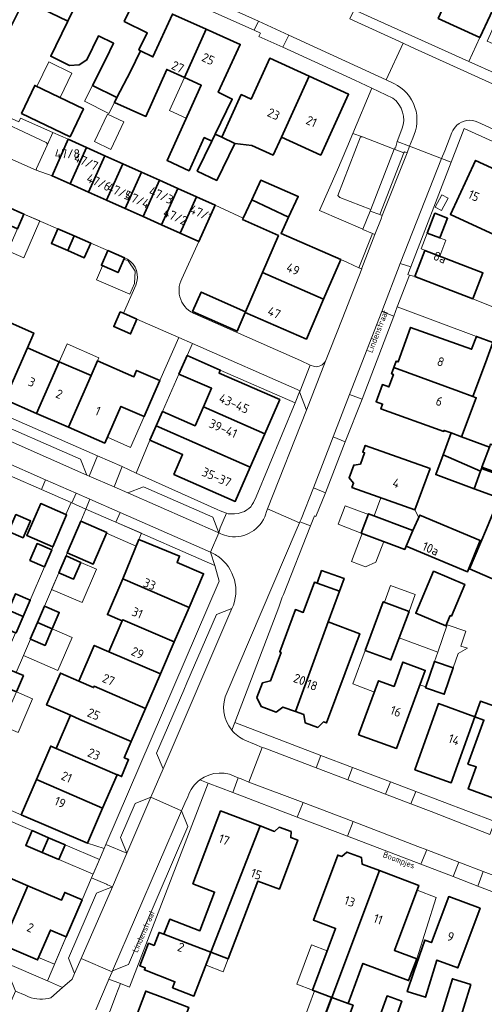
# Model space of a CAD drawing. Header units: metres. Extents: x 149984 to 156489, y 469398 to 478068.
# Tile 494 of 656: x 154095 to 154165, y 473261 to 473408. Entities that reach past the tile are written whole.
import ezdxf
from ezdxf.enums import TextEntityAlignment as Align

# ---------------------------------------------------------------- set-up
doc = ezdxf.new("R2010")
doc.units = ezdxf.units.M
doc.header["$LTSCALE"] = 0.75
for name, color, linetype, lineweight in [('B-WE-GR-BEPLANTING_CULTUUR_HEESTERS-GV', 252, 'Continuous', 18), ('B-WE-OG-BEBOUWING-GV', 6, 'Continuous', 35), ('B-WE-OG-BEBOUWING-T18', 1, 'Continuous', 18), ('B-WE-OG-BEBOUWING_LUIFEL-GV', 6, 'Continuous', 18), ('B-WE-OG-BEBOUWING_OVERBOUWING-GV', 6, 'Continuous', 18), ('B-WE-OG-TERREIN_ERF-GV', 252, 'Continuous', 18), ('B-WE-OG-TOPOGRAFIE-T18', 7, 'Continuous', 18), ('B-WE-VH-OPENVERHARDING_BETONELEMENT-GV', 252, 'Continuous', 18), ('B-WE-VH-OPENVERHARDING_BETONSTRAATSTEEN-GV', 252, 'Continuous', 18), ('B-WE-VH-OPENVERHARDING_STRAATBAKSTEEN-GV', 252, 'Continuous', 18), ('B-WE-VH-OPENVERHARDING_TEGEL-GV', 252, 'Continuous', 18)]:
    doc.layers.add(name, color=color, linetype=linetype, lineweight=lineweight)
doc.styles.add('NLCS-ISO-M500-T18', font='NLCS-ISO.ttf', dxfattribs={"height": 0.9})
doc.styles.add('NLCS-ISO-M750-T18', font='NLCS-ISO.ttf', dxfattribs={"height": 1.35})

msp = doc.modelspace()

# ---------------------------------------------------------------- linework, layer by layer
at = {"layer": 'B-WE-GR-BEPLANTING_CULTUUR_HEESTERS-GV', "flags": 128}
for points in [[(154175.085, 473416.792), (154174.502, 473417.067), (154173.762, 473417.416), (154173.391, 473416.615), (154170.827, 473417.813), (154171.187, 473418.629), (154170.455, 473418.974), (154169.616, 473417.232), (154168.597, 473415.012), (154168.641, 473414.992), (154164.05, 473405.097), (154164.048, 473405.098), (154162.398, 473401.502), (154166.607, 473399.603), (154168.726, 473400.682), (154169.047, 473400.839), (154169.828, 473402.457), (154169.406, 473402.645), (154165.142, 473404.546), (154170.162, 473415.673), (154174.491, 473413.752), (154174.89, 473413.575), (154175.638, 473415.299)], [(154147.647, 473379.158), (154147.743, 473379.403), (154143.151, 473381.177), (154142.84, 473381.51), (154146.2, 473390.23), (154146.54, 473390.27), (154145.08, 473390.747), (154144.19, 473388.6), (154142.79, 473385.34), (154140.092, 473379.245), (154146.586, 473376.458)]]:
    msp.add_lwpolyline(points, close=True, dxfattribs=at)
for points in [[(154151.059, 473396.047), (154147.89, 473397.523), (154145.08, 473390.747), (154146.54, 473390.27)], [(154146.54, 473390.27), (154151.26, 473388.418), (154151.325, 473388.586), (154151.427, 473388.551), (154151.696, 473389.544), (154152.408, 473391.386)], [(154120.448, 473291.706), (154120.014, 473290.733), (154119.506, 473289.594), (154120.415, 473287.228), (154111.565, 473266.646), (154109.213, 473265.704), (154109.154, 473265.568), (154108.644, 473264.443), (154110.369, 473263.791), (154111.714, 473263.282), (154123.487, 473293.727), (154122.223, 473294.209)]]:
    msp.add_lwpolyline(points, dxfattribs=at)
at = {"layer": 'B-WE-GR-BEPLANTING_CULTUUR_HEESTERS-GV'}
for points in [[(154152.408, 473391.386, 0.3336737), (154151.059, 473396.047)], [(154122.223, 473294.209, 0.1552516), (154120.448, 473291.706)]]:
    msp.add_lwpolyline(points, format="xyb", dxfattribs=at)
at = {"layer": 'B-WE-OG-BEBOUWING-GV', "flags": 128}
for points in [[(154163.649, 473420.682), (154157.833, 473407.933), (154164.048, 473405.098), (154164.05, 473405.097), (154168.641, 473414.992), (154168.597, 473415.012), (154164.329, 473416.957), (154165.619, 473419.786)], [(154102.536, 473407.524), (154105.879, 473414.371), (154099.158, 473417.652), (154098.028, 473415.376), (154094.585, 473417.057), (154089.589, 473406.99), (154093.283, 473405.186), (154095.986, 473410.722)], [(154109.855, 473396.103), (154111.861, 473400.024), (154113.379, 473403.1), (154113.134, 473403.221), (154114.391, 473405.779), (154110.948, 473407.479), (154112.699, 473411.041), (154105.879, 473414.371), (154102.536, 473407.524), (154100.747, 473403.86), (154099.972, 473402.273), (154102.757, 473400.914), (154104.193, 473400.982), (154105.358, 473401.771), (154107.094, 473405.326), (154109.363, 473404.233), (154108.184, 473401.859), (154106.217, 473397.918)], [(154111.861, 473400.024), (154109.855, 473396.103), (154109.489, 473395.386), (154114.18, 473393.308), (154117.281, 473400.312), (154119.924, 473399.108), (154123.151, 473406.338), (154118.134, 473408.577), (154115.223, 473402.19), (154113.379, 473403.1)], [(154123.151, 473406.338), (154119.924, 473399.108), (154122.45, 473397.957), (154117.33, 473386.72), (154120.625, 473385.174), (154122.895, 473390.145), (154124.016, 473389.604), (154124.531, 473390.668), (154127.076, 473395.893), (154124.987, 473396.911), (154128.252, 473404.061)], [(154134.403, 473390.209), (154138.562, 473399.302), (154132.675, 473401.996), (154129.88, 473395.889), (154128.412, 473396.56), (154125.526, 473390.186), (154127.438, 473389.26), (154129.979, 473388.973), (154133.17, 473387.513)], [(154138.562, 473399.302), (154134.403, 473390.209), (154140.289, 473387.516), (154144.45, 473396.607)], [(154095.594, 473393.736), (154102.86, 473390.264), (154104.86, 473394.45), (154097.594, 473397.921)], [(154121.853, 473385.139), (154124.761, 473383.731), (154127.438, 473389.26), (154125.526, 473390.186), (154124.531, 473390.668), (154124.016, 473389.604)], [(154102.849, 473383.221), (154105.288, 473388.669), (154102.59, 473389.877), (154100.17, 473384.42)], [(154105.288, 473388.669), (154102.849, 473383.221), (154105.605, 473381.987), (154108.044, 473387.435)], [(154108.315, 473380.774), (154110.754, 473386.222), (154108.044, 473387.435), (154105.605, 473381.987)], [(154166.888, 473375.299), (154170.634, 473383.361), (154163.41, 473386.728), (154159.647, 473378.663)], [(154111.083, 473379.535), (154113.522, 473384.983), (154110.754, 473386.222), (154108.315, 473380.774)], [(154113.758, 473378.337), (154116.197, 473383.786), (154113.522, 473384.983), (154111.083, 473379.535)], [(154116.197, 473383.786), (154113.758, 473378.337), (154116.527, 473377.097), (154118.966, 473382.546)], [(154135.49, 473378.265), (154136.931, 473381.358), (154131.323, 473383.758), (154129.974, 473380.834)], [(154119.31, 473375.852), (154121.749, 473381.301), (154118.966, 473382.546), (154116.527, 473377.097)], [(154121.749, 473381.301), (154119.31, 473375.852), (154122.101, 473374.602), (154124.54, 473380.051)], [(154143.289, 473371.953), (154134.355, 473375.827), (154135.49, 473378.265), (154129.974, 473380.834), (154128.711, 473378.098), (154128.624, 473377.91), (154133.962, 473375.493), (154131.566, 473369.969), (154140.711, 473366.004)], [(154093.505, 473379.796), (154092.56, 473377.592), (154095.017, 473376.523), (154095.974, 473378.718)], [(154157.323, 473378.828), (154156.182, 473375.875), (154158.083, 473375.14), (154159.224, 473378.093)], [(154103.468, 473375.464), (154101.034, 473376.531), (154100.07, 473374.333), (154102.517, 473373.26)], [(154103.468, 473375.464), (154102.517, 473373.26), (154104.972, 473372.183), (154105.935, 473374.382)], [(154110.973, 473372.158), (154110.985, 473372.186), (154108.479, 473373.271), (154107.526, 473371.075), (154110.035, 473369.986)], [(154163.006, 473366.058), (154164.502, 473369.93), (154155.843, 473373.277), (154154.346, 473369.404)], [(154138.132, 473360.054), (154140.711, 473366.004), (154131.566, 473369.969), (154129.029, 473364.117), (154122.431, 473367.059), (154121.144, 473364.174), (154127.799, 473361.207), (154129.011, 473364.006)], [(154091.627, 473362.169), (154091.146, 473361.068), (154087.775, 473353.356), (154093.106, 473351.026), (154096.478, 473358.74), (154097.437, 473360.941), (154092.107, 473363.267)], [(154112.846, 473363.017), (154110.84, 473363.89), (154110.343, 473364.106), (154109.389, 473361.916), (154111.892, 473360.826)], [(154151.199, 473355.803), (154160.846, 473352.272), (154162.974, 473351.474), (154164.859, 473356.504), (154165.993, 473359.529), (154163.521, 473360.452), (154162.804, 473358.532), (154153.694, 473361.796), (154151.82, 473356.624), (154151.539, 473356.727)], [(154101.235, 473356.666), (154096.478, 473358.74), (154093.106, 473351.026), (154097.862, 473348.948)], [(154120.325, 473357.571), (154119.111, 473354.795), (154123.983, 473352.708), (154122.758, 473349.907), (154131.939, 473345.893), (154134.173, 473351.002), (154125.094, 473354.973), (154125.282, 473355.403)], [(154105.992, 473354.591), (154101.235, 473356.666), (154097.862, 473348.948), (154102.617, 473346.869)], [(154113.917, 473348.479), (154115.362, 473351.794), (154116.261, 473353.847), (154112.797, 473355.363), (154112.384, 473354.421), (154106.96, 473356.798), (154105.992, 473354.591), (154102.617, 473346.869), (154108.038, 473344.5), (154110.445, 473349.999)], [(154150.858, 473354.878), (154151.139, 473354.775), (154150.459, 473352.906), (154149.501, 473353.258), (154148.556, 473350.685), (154149.52, 473350.329), (154149.264, 473349.625), (154158.648, 473346.266), (154158.702, 473346.414), (154159.743, 473346.031), (154161.317, 473345.449), (154163.5, 473351.277), (154162.974, 473351.474), (154160.846, 473352.272), (154151.199, 473355.803)], [(154116.657, 473349.232), (154115.71, 473347.067), (154129.764, 473340.92), (154131.939, 473345.893), (154122.758, 473349.907), (154121.531, 473347.101)], [(154129.764, 473340.92), (154115.71, 473347.067), (154114.773, 473344.926), (154119.648, 473342.794), (154118.35, 473339.826), (154127.53, 473335.811)], [(154158.545, 473342.773), (154164.144, 473340.337), (154164.167, 473340.401), (154164.282, 473340.716), (154164.354, 473340.913), (154165.454, 473343.918), (154161.317, 473345.449), (154159.743, 473346.031)], [(154156.614, 473340.707), (154146.917, 473344.168), (154146.546, 473343.167), (154146.827, 473343.064), (154146.213, 473341.375), (154145.209, 473341.231), (154144.505, 473339.309), (154145.183, 473338.545), (154144.944, 473337.888), (154154.355, 473334.538)], [(154165.454, 473343.918), (154164.354, 473340.913), (154168.182, 473339.513), (154169.433, 473342.932), (154165.606, 473344.332), (154165.579, 473344.261), (154165.51, 473344.07)], [(154164.144, 473340.337), (154158.545, 473342.773), (154157.454, 473339.807), (154163.172, 473337.681)], [(154164.167, 473340.401), (154164.144, 473340.337), (154163.172, 473337.681), (154166.626, 473336.418), (154167.736, 473339.453), (154164.282, 473340.716)], [(154100.275, 473329.028), (154102.346, 473333.785), (154102.23, 473333.835), (154098.47, 473335.475), (154096.396, 473330.717)], [(154175.523, 473333.208), (154170.018, 473335.552), (154169.326, 473333.928), (154166.416, 473335.113), (154165.023, 473331.693), (154162.472, 473325.717), (154165.585, 473324.39), (154170.803, 473322.177), (154171.579, 473324.007)], [(154095.86, 473330.371), (154096.963, 473332.88), (154094.772, 473333.841), (154093.671, 473331.332)], [(154153.04, 473329.103), (154154.051, 473331.47), (154147.431, 473333.964), (154146.341, 473331.073), (154152.83, 473328.628)], [(154153.04, 473329.103), (154162.181, 473325.274), (154164.079, 473329.967), (154155.094, 473333.763), (154154.051, 473331.47)], [(154102.424, 473328.119), (154106.313, 473326.449), (154108.341, 473331.156), (154104.447, 473332.828)], [(154099.056, 473326.051), (154100.126, 473328.552), (154097.928, 473329.492), (154096.859, 473326.991)], [(154110.73, 473324.233), (154112.925, 473323.289), (154120.623, 473319.974), (154122.786, 473324.998), (154118.828, 473326.703), (154119.204, 473327.625), (154113.131, 473330.107)], [(154101.174, 473325.148), (154103.377, 473324.195), (154104.461, 473326.7), (154102.257, 473327.652)], [(154140.413, 473325.506), (154139.724, 473323.595), (154143.09, 473322.382), (154143.779, 473324.293)], [(154157.099, 473325.381), (154154.465, 473319.101), (154158.974, 473317.21), (154159.623, 473318.755), (154159.799, 473318.682), (154161.784, 473323.416)], [(154120.623, 473319.974), (154112.925, 473323.289), (154110.73, 473324.233), (154108.435, 473318.893), (154110.641, 473317.944), (154110.721, 473318.129), (154118.404, 473314.821)], [(154136.492, 473304.421), (154139.24, 473311.928), (154141.407, 473317.794), (154143.09, 473322.382), (154139.724, 473323.595), (154139.328, 473323.738), (154137.669, 473319.218), (154136.496, 473319.649), (154134.154, 473313.318), (154134.351, 473313.245), (154132.787, 473309.016), (154131.604, 473308.724), (154130.758, 473306.499), (154131.367, 473305.169), (154133.612, 473304.347), (154134.643, 473305.098)], [(154093.657, 473319.564), (154095.863, 473318.617), (154096.922, 473321.064), (154094.717, 473322.016)], [(154097.974, 473317.711), (154100.179, 473316.765), (154101.236, 473319.216), (154099.032, 473320.168)], [(154146.921, 473313.559), (154150.767, 473312.127), (154153.471, 473319.385), (154149.624, 473320.818)], [(154094.728, 473316.18), (154094.796, 473316.151), (154095.863, 473318.617), (154093.657, 473319.564), (154092.593, 473317.103)], [(154100.179, 473316.765), (154097.974, 473317.711), (154096.915, 473315.25), (154096.955, 473315.233), (154099.117, 473314.3)], [(154108.668, 473313.359), (154116.35, 473310.051), (154118.404, 473314.821), (154110.721, 473318.129), (154110.641, 473317.944)], [(154139.24, 473311.928), (154136.492, 473304.421), (154137.76, 473303.957), (154137.953, 473302.736), (154139.831, 473302.049), (154140.7, 473302.881), (154141.141, 473302.719), (154145.32, 473313.957), (154146.098, 473316.05), (154141.407, 473317.794)], [(154116.35, 473310.051), (154108.668, 473313.359), (154106.464, 473314.307), (154104.157, 473308.962), (154106.36, 473308.009), (154106.447, 473308.209), (154114.131, 473304.899)], [(154151.573, 473298.898), (154155.876, 473310.57), (154152.544, 473311.797), (154151.236, 473308.166), (154148.927, 473309.014), (154145.93, 473300.964)], [(154155.933, 473307.967), (154158.726, 473307.015), (154160.071, 473310.96), (154157.278, 473311.912)], [(154092.584, 473308.324), (154094.846, 473307.356), (154095.888, 473309.796), (154094.792, 473310.264), (154093.625, 473310.763)], [(154111.996, 473299.94), (154114.131, 473304.899), (154106.447, 473308.209), (154106.36, 473308.009), (154104.157, 473308.962), (154101.409, 473310.154), (154099.347, 473305.404), (154102.105, 473304.207), (154102.914, 473303.856), (154104.308, 473303.251)], [(154163.284, 473303.65), (154157.856, 473305.608), (154154.343, 473295.735), (154159.761, 473293.78)], [(154163.284, 473303.65), (154164.652, 473303.157), (154162.265, 473296.583), (154163.495, 473296.162), (154162.306, 473292.859), (154166.482, 473291.351), (154169.274, 473299.04), (154166.695, 473299.965), (154168.317, 473304.462), (154164.11, 473305.964)], [(154102.175, 473298.303), (154109.865, 473294.991), (154109.867, 473294.996), (154110.535, 473294.714), (154111.6, 473297.245), (154110.955, 473297.523), (154111.996, 473299.94), (154104.308, 473303.251), (154102.914, 473303.856), (154100.77, 473298.915)], [(154100.028, 473293.325), (154107.721, 473290.012), (154109.865, 473294.991), (154102.175, 473298.303), (154100.77, 473298.915), (154099.972, 473299.262), (154097.823, 473294.273)], [(154107.721, 473290.012), (154100.028, 473293.325), (154097.823, 473294.273), (154095.556, 473289.011), (154105.454, 473284.748)], [(154123.894, 473268.47), (154131.24, 473287.332), (154125.333, 473289.587), (154121.198, 473278.696), (154124.433, 473277.469), (154122.235, 473271.676), (154117.733, 473273.397), (154116.877, 473271.161), (154121.375, 473269.409)], [(154098.698, 473283.381), (154099.647, 473285.583), (154097.184, 473286.642), (154096.237, 473284.437)], [(154131.24, 473287.332), (154123.894, 473268.47), (154126.453, 473267.506), (154130.897, 473279.113), (154134.1, 473277.914), (154136.842, 473285.226), (154135.81, 473285.608), (154135.853, 473286.482), (154134.095, 473287.131), (154133.386, 473286.512)], [(154099.647, 473285.583), (154098.698, 473283.381), (154101.155, 473282.326), (154102.101, 473284.528)], [(154141.953, 473261.739), (154149.041, 473280.664), (154146.489, 473281.62), (154146.381, 473282.622), (154144.192, 473283.442), (154143.408, 473282.775), (154142.834, 473282.99), (154139.196, 473273.277), (154142.495, 473272.041), (154139.044, 473262.829)], [(154096.555, 473278.404), (154091.574, 473280.544), (154087.783, 473271.73), (154092.762, 473269.588)], [(154149.041, 473280.664), (154141.953, 473261.739), (154144.352, 473260.841), (154146.583, 473266.796), (154153.397, 473264.244), (154154.617, 473267.501), (154151.286, 473268.749), (154154.923, 473278.46)], [(154104.665, 473276.279), (154102.065, 473277.397), (154101.571, 473276.25), (154096.555, 473278.404), (154092.762, 473269.588), (154097.997, 473267.336), (154099.914, 473271.791), (154102.293, 473270.767)], [(154154.194, 473265.526), (154153.193, 473262.605), (154155.92, 473261.761), (154157.635, 473267.298), (154160.73, 473266.138), (154164.066, 473275.032), (154159.385, 473276.79), (154156.808, 473269.916), (154155.823, 473270.28)], [(154123.894, 473268.47), (154121.375, 473269.409), (154116.877, 473271.161), (154116.864, 473271.166), (154116.146, 473271.446), (154115.387, 473269.499), (154114.567, 473269.818), (154113.261, 473266.463), (154114.081, 473266.144), (154113.961, 473265.837), (154118.508, 473264.066), (154118.156, 473263.162), (154121.343, 473261.921)], [(154162.685, 473263.659), (154159.948, 473264.507), (154157.85, 473257.735), (154160.587, 473256.887)], [(154112.354, 473257.948), (154114.92, 473256.977), (154118.778, 473255.517), (154118.975, 473256.039), (154120.568, 473260.246), (154116.695, 473261.712), (154114.144, 473262.677)], [(154144.352, 473260.841), (154141.953, 473261.739), (154138.451, 473252.384), (154141.613, 473251.2), (154145.115, 473260.555)], [(154147.338, 473254.02), (154149.535, 473253.23), (154152.388, 473261.159), (154150.191, 473261.949)]]:
    msp.add_lwpolyline(points, close=True, dxfattribs=at)
at = {"layer": 'B-WE-OG-BEBOUWING_LUIFEL-GV', "flags": 128}
for points in [[(154097.918, 473397.766), (154101.382, 473396.111), (154103.131, 473399.771), (154099.667, 473401.426)], [(154120.211, 473393.043), (154122.45, 473397.957), (154119.924, 473399.108), (154117.685, 473394.194)], [(154106.217, 473397.918), (154105.022, 473395.578), (154108.643, 473393.729), (154109.489, 473395.386), (154109.855, 473396.103)], [(154095.974, 473378.718), (154093.572, 473373.208), (154095.945, 473372.173), (154098.347, 473377.683)], [(154158.061, 473372.419), (154158.979, 473374.794), (154156.182, 473375.875), (154155.264, 473373.501)], [(154107.701, 473370.999), (154106.788, 473368.883), (154111.779, 473366.728), (154112.468, 473368.324), (154112.587, 473370.206), (154111.552, 473371.712), (154110.902, 473371.993), (154110.035, 473369.986)], [(154101.235, 473356.666), (154105.992, 473354.591), (154106.96, 473356.798), (154107.154, 473357.241), (154102.402, 473359.326)], [(154108.426, 473345.388), (154111.898, 473343.868), (154113.917, 473348.479), (154110.445, 473349.999)], [(154148.283, 473333.643), (154149.348, 473333.242), (154154.051, 473331.47), (154154.921, 473333.383), (154154.355, 473334.538), (154149.248, 473336.356)], [(154146.341, 473331.073), (154147.388, 473333.852), (154143.907, 473335.164), (154142.86, 473332.384)], [(154112.733, 473329.134), (154113.131, 473330.107), (154113.51, 473331.035), (154109.701, 473332.704), (154105.218, 473334.667), (154104.447, 473332.828), (154108.341, 473331.156), (154108.294, 473331.046)], [(154146.461, 473331.028), (154144.871, 473326.807), (154146.973, 473326.015), (154148.519, 473326.715), (154149.686, 473329.813)], [(154104.461, 473326.7), (154103.377, 473324.195), (154101.174, 473325.148), (154100.103, 473322.658), (154104.638, 473320.707), (154106.785, 473325.7)], [(154149.777, 473320.761), (154153.471, 473319.385), (154154.4, 473321.879), (154150.706, 473323.255)], [(154157.749, 473313.293), (154157.278, 473311.912), (154160.071, 473310.96), (154160.804, 473313.108), (154162.18, 473313.861), (154161.177, 473314.203), (154161.94, 473316.441), (154159.147, 473317.394)], [(154096.955, 473315.233), (154095.882, 473312.768), (154101.013, 473310.534), (154103.147, 473315.486), (154100.179, 473316.765), (154099.117, 473314.3)], [(154157.278, 473311.912), (154157.749, 473313.293), (154151.992, 473315.415), (154150.767, 473312.127), (154146.921, 473313.559), (154145.052, 473308.542), (154148.301, 473307.332), (154148.927, 473309.014), (154151.236, 473308.166), (154152.544, 473311.797), (154155.876, 473310.57), (154155.086, 473308.427), (154155.978, 473308.098)], [(154094.846, 473307.356), (154093.787, 473304.875), (154091.525, 473305.841), (154090.43, 473303.278), (154091.552, 473302.799), (154095.114, 473301.277), (154097.269, 473306.32)], [(154107.234, 473282.309), (154102.101, 473284.528), (154101.155, 473282.326), (154106.3, 473280.116)], [(154157.519, 473276.673), (154154.655, 473277.745), (154151.286, 473268.749), (154154.617, 473267.501)], [(154102.293, 473270.767), (154099.914, 473271.791), (154098.153, 473267.698), (154100.536, 473266.672)], [(154139.044, 473262.829), (154141.243, 473268.698), (154138.924, 473269.567), (154136.725, 473263.697)], [(154126.464, 473267.502), (154123.894, 473268.47), (154123.153, 473266.567), (154125.712, 473265.57)], [(154139.367, 473262.708), (154137.657, 473258.143), (154140.132, 473257.216), (154141.841, 473261.781)]]:
    msp.add_lwpolyline(points, close=True, dxfattribs=at)
at = {"layer": 'B-WE-OG-BEBOUWING_OVERBOUWING-GV', "flags": 128}
for points in [[(154106.508, 473389.535), (154108.965, 473388.376), (154110.903, 473392.485), (154108.445, 473393.644)], [(154157.368, 473379.732), (154158.312, 473379.226), (154159.314, 473381.095), (154158.37, 473381.601)]]:
    msp.add_lwpolyline(points, close=True, dxfattribs=at)
at = {"layer": 'B-WE-OG-TERREIN_ERF-GV', "flags": 128}
for points in [[(154118.966, 473382.546), (154121.749, 473381.301), (154124.54, 473380.051), (154128.711, 473378.098), (154129.974, 473380.834), (154131.323, 473383.758), (154136.931, 473381.358), (154135.49, 473378.265), (154134.355, 473375.827), (154143.289, 473371.953), (154144.282, 473371.491), (154145.985, 473370.702), (154147.991, 473375.799), (154146.562, 473376.396), (154146.586, 473376.458), (154140.092, 473379.245), (154142.79, 473385.34), (154144.19, 473388.6), (154145.08, 473390.747), (154147.89, 473397.523), (154145.355, 473398.703), (154134.638, 473403.64), (154131.018, 473405.24), (154131.282, 473405.715), (154130.352, 473406.202), (154118.88, 473411.317)], [(154112.699, 473411.041), (154110.948, 473407.479), (154114.391, 473405.779), (154113.134, 473403.221), (154113.379, 473403.1), (154115.223, 473402.19), (154118.134, 473408.577), (154123.151, 473406.338), (154128.252, 473404.061), (154124.987, 473396.911), (154127.076, 473395.893), (154124.531, 473390.668), (154125.526, 473390.186), (154128.412, 473396.56), (154129.88, 473395.889), (154132.675, 473401.996), (154138.562, 473399.302), (154144.45, 473396.607), (154140.289, 473387.516), (154134.403, 473390.209), (154133.17, 473387.513), (154129.979, 473388.973), (154127.438, 473389.26), (154124.761, 473383.731), (154121.853, 473385.139), (154124.016, 473389.604), (154122.895, 473390.145), (154120.625, 473385.174), (154117.33, 473386.72), (154122.45, 473397.957), (154119.924, 473399.108), (154117.281, 473400.312), (154114.18, 473393.308), (154109.489, 473395.386), (154109.855, 473396.103), (154106.217, 473397.918), (154108.184, 473401.859), (154109.363, 473404.233), (154107.094, 473405.326), (154105.358, 473401.771), (154104.193, 473400.982), (154102.757, 473400.914), (154099.972, 473402.273), (154100.747, 473403.86), (154102.536, 473407.524), (154095.986, 473410.722)], [(154145.259, 473409.235), (154162.398, 473401.502), (154164.048, 473405.098), (154157.833, 473407.933)], [(154023.962, 473378.878), (154027.434, 473377.362), (154062.316, 473362.145), (154065.456, 473360.776), (154073.094, 473378.278), (154073.699, 473379.664), (154073.998, 473380.35), (154057.102, 473387.735), (154065.871, 473406.423), (154080.977, 473399.438), (154087.513, 473396.547), (154087.264, 473395.983), (154088.684, 473395.355), (154095.212, 473392.467), (154095.461, 473393.031), (154100.285, 473390.897), (154102.59, 473389.877), (154105.288, 473388.669), (154108.044, 473387.435), (154110.754, 473386.222), (154113.522, 473384.983), (154116.197, 473383.786), (154118.966, 473382.546)], [(154178.841, 473383.722), (154161.714, 473391.517), (154159.774, 473386.482), (154153.739, 473370.819), (154153.3, 473369.68), (154153.537, 473369.591), (154154.346, 473369.404), (154155.843, 473373.277), (154164.502, 473369.93), (154163.006, 473366.058), (154173.048, 473362.019)], [(154141, 473356.76), (154141.684, 473358.481), (154143.48, 473363), (154146.395, 473370.542), (154145.985, 473370.702), (154144.282, 473371.491), (154143.289, 473371.953), (154140.711, 473366.004), (154138.132, 473360.054), (154129.011, 473364.006), (154127.799, 473361.207), (154121.144, 473364.174), (154122.431, 473367.059), (154129.029, 473364.117), (154131.566, 473369.969), (154133.962, 473375.493), (154128.624, 473377.91), (154128.711, 473378.098), (154124.54, 473380.051), (154122.101, 473374.602), (154119.545, 473369.062)], [(154111.433, 473371.992), (154110.973, 473372.158), (154110.035, 473369.986), (154107.526, 473371.075), (154108.479, 473373.271), (154105.935, 473374.382), (154104.972, 473372.183), (154102.517, 473373.26), (154100.07, 473374.333), (154101.034, 473376.531), (154095.974, 473378.718), (154095.017, 473376.523)], [(154101.235, 473356.666), (154105.992, 473354.591), (154106.96, 473356.798), (154112.384, 473354.421), (154112.797, 473355.363), (154116.261, 473353.847), (154119.09, 473360.273), (154112.846, 473363.017), (154111.892, 473360.826), (154109.389, 473361.916), (154110.343, 473364.106), (154110.84, 473363.89), (154112.658, 473368.12)], [(154166.626, 473336.418), (154163.172, 473337.681), (154157.454, 473339.807), (154158.545, 473342.773), (154159.743, 473346.031), (154158.702, 473346.414), (154158.648, 473346.266), (154149.264, 473349.625), (154149.52, 473350.329), (154148.556, 473350.685), (154149.501, 473353.258), (154150.459, 473352.906), (154151.139, 473354.775), (154150.858, 473354.878), (154151.199, 473355.803), (154151.539, 473356.727), (154151.82, 473356.624), (154153.694, 473361.796), (154162.804, 473358.532), (154163.521, 473360.452), (154151.7, 473364.87), (154151.172, 473363.48), (154146.451, 473351.067), (154143.943, 473344.711), (154141.015, 473337.075), (154139.532, 473333.563), (154139.343, 473333.628), (154138.758, 473332.149), (154134.707, 473321.897), (154134.538, 473321.502), (154134.014, 473319.991), (154127.445, 473302.775), (154140.318, 473297.867), (154145.03, 473296.07), (154150.675, 473293.922), (154154.46, 473292.487), (154166.266, 473287.984)], [(154092.107, 473363.267), (154097.437, 473360.941), (154096.478, 473358.74), (154101.235, 473356.666)], [(154121.593, 473363.765), (154133.541, 473358.464), (154137.237, 473356.857), (154138.706, 473356.137), (154139.339, 473355.933)], [(154164.859, 473356.504), (154162.974, 473351.474), (154163.5, 473351.277), (154161.317, 473345.449), (154165.454, 473343.918)], [(154094.717, 473322.016), (154096.922, 473321.064), (154099.056, 473326.051), (154096.859, 473326.991), (154097.928, 473329.492), (154100.126, 473328.552), (154100.275, 473329.028), (154096.396, 473330.717), (154098.47, 473335.475), (154102.23, 473333.835), (154103.001, 473335.637), (154098.567, 473337.579), (154085.552, 473343.28)], [(154168.182, 473339.513), (154164.354, 473340.913), (154164.282, 473340.716), (154167.736, 473339.453)], [(154087.159, 473292.616), (154095.556, 473289.011), (154097.823, 473294.273), (154099.972, 473299.262), (154100.77, 473298.915), (154102.914, 473303.856), (154102.105, 473304.207), (154099.347, 473305.404), (154101.409, 473310.154), (154104.157, 473308.962), (154106.464, 473314.307), (154108.668, 473313.359), (154110.641, 473317.944), (154108.435, 473318.893), (154110.73, 473324.233), (154113.131, 473330.107), (154119.204, 473327.625), (154118.828, 473326.703), (154122.786, 473324.998), (154120.623, 473319.974), (154118.404, 473314.821), (154116.35, 473310.051), (154114.131, 473304.899), (154111.996, 473299.94), (154110.955, 473297.523), (154111.6, 473297.245), (154110.535, 473294.714), (154109.867, 473294.996), (154109.865, 473294.991), (154107.721, 473290.012), (154105.454, 473284.748), (154107.954, 473283.981), (154108.215, 473284.587), (154125.13, 473323.876), (154124.485, 473326.228), (154109.701, 473332.704), (154105.218, 473334.667), (154104.447, 473332.828), (154108.341, 473331.156), (154106.313, 473326.449), (154102.424, 473328.119), (154102.257, 473327.652), (154104.461, 473326.7), (154103.377, 473324.195), (154101.174, 473325.148), (154099.032, 473320.168), (154101.236, 473319.216), (154100.179, 473316.765), (154099.117, 473314.3), (154096.955, 473315.233), (154095.882, 473312.768), (154094.792, 473310.264), (154095.888, 473309.796), (154094.846, 473307.356)], [(154171.285, 473275.47), (154163.716, 473278.348), (154160.071, 473279.797), (154155.233, 473281.63), (154144.274, 473285.788), (154136.786, 473288.638), (154127.16, 473292.326), (154123.487, 473293.727), (154111.714, 473263.282), (154110.369, 473263.791), (154109.696, 473261.991), (154108.88, 473259.861)], [(154091.574, 473280.544), (154096.555, 473278.404), (154101.571, 473276.25), (154102.065, 473277.397), (154104.665, 473276.279), (154106.068, 473279.571), (154107.234, 473282.309), (154102.101, 473284.528), (154101.155, 473282.326), (154098.698, 473283.381), (154096.237, 473284.437), (154097.184, 473286.642), (154092.167, 473288.8)], [(154056.606, 473282.614), (154099.468, 473264.183), (154102.293, 473270.767), (154099.914, 473271.791), (154097.997, 473267.336), (154092.762, 473269.588)]]:
    msp.add_lwpolyline(points, dxfattribs=at)
for points in [[(154095.594, 473393.736), (154097.594, 473397.921), (154104.86, 473394.45), (154102.86, 473390.264)], [(154170.634, 473383.361), (154177.857, 473379.994), (154173.864, 473371.408), (154171.388, 473372.56), (154171.636, 473373.093), (154166.888, 473375.299), (154159.647, 473378.663), (154163.41, 473386.728)], [(154157.323, 473378.828), (154159.224, 473378.093), (154158.083, 473375.14), (154156.182, 473375.875)], [(154129.764, 473340.92), (154127.53, 473335.811), (154118.35, 473339.826), (154119.648, 473342.794), (154114.773, 473344.926), (154112.744, 473340.041), (154124.8, 473334.6), (154125.26, 473334.37), (154126.22, 473334.022), (154126.44, 473333.96), (154126.91, 473333.93), (154127.4, 473333.94), (154127.93, 473334.01), (154128.38, 473334.13), (154128.88, 473334.29), (154129.27, 473334.53), (154129.57, 473334.75), (154129.83, 473335.01), (154130.05, 473335.32), (154130.25, 473335.65), (154130.63, 473336.51), (154136.453, 473350.519), (154125.282, 473355.403), (154125.094, 473354.973), (154134.173, 473351.002), (154131.939, 473345.893)], [(154116.657, 473349.232), (154121.531, 473347.101), (154122.758, 473349.907), (154123.983, 473352.708), (154119.111, 473354.795)], [(154146.917, 473344.168), (154156.614, 473340.707), (154154.355, 473334.538), (154144.944, 473337.888), (154145.183, 473338.545), (154144.505, 473339.309), (154145.209, 473341.231), (154146.213, 473341.375), (154146.827, 473343.064), (154146.546, 473343.167)], [(154171.579, 473324.007), (154170.803, 473322.177), (154165.585, 473324.39), (154162.472, 473325.717), (154165.023, 473331.693), (154166.416, 473335.113), (154169.326, 473333.928), (154170.018, 473335.552), (154175.523, 473333.208), (154181.043, 473330.858), (154179.87, 473328.112), (154182.616, 473326.939), (154181.961, 473324.565), (154180.052, 473318.246), (154176.016, 473319.956), (154176.795, 473321.794)], [(154095.86, 473330.371), (154093.671, 473331.332), (154094.772, 473333.841), (154096.963, 473332.88)], [(154154.051, 473331.47), (154155.094, 473333.763), (154164.079, 473329.967), (154162.181, 473325.274), (154153.04, 473329.103), (154152.83, 473328.628), (154146.341, 473331.073), (154147.431, 473333.964)], [(154141.407, 473317.794), (154146.098, 473316.05), (154145.32, 473313.957), (154141.141, 473302.719), (154140.7, 473302.881), (154139.831, 473302.049), (154137.953, 473302.736), (154137.76, 473303.957), (154136.492, 473304.421), (154134.643, 473305.098), (154133.612, 473304.347), (154131.367, 473305.169), (154130.758, 473306.499), (154131.604, 473308.724), (154132.787, 473309.016), (154134.351, 473313.245), (154134.154, 473313.318), (154136.496, 473319.649), (154137.669, 473319.218), (154139.328, 473323.738), (154139.724, 473323.595), (154140.413, 473325.506), (154143.779, 473324.293), (154143.09, 473322.382)], [(154157.099, 473325.381), (154161.784, 473323.416), (154159.799, 473318.682), (154159.623, 473318.755), (154158.974, 473317.21), (154154.465, 473319.101)], [(154146.921, 473313.559), (154149.624, 473320.818), (154153.471, 473319.385), (154150.767, 473312.127)], [(154151.573, 473298.898), (154145.93, 473300.964), (154148.927, 473309.014), (154151.236, 473308.166), (154152.544, 473311.797), (154155.876, 473310.57)], [(154157.278, 473311.912), (154160.071, 473310.96), (154158.726, 473307.015), (154155.933, 473307.967)], [(154163.284, 473303.65), (154159.761, 473293.78), (154154.343, 473295.735), (154157.856, 473305.608)], [(154164.652, 473303.157), (154163.284, 473303.65), (154164.11, 473305.964), (154168.317, 473304.462), (154166.695, 473299.965), (154169.274, 473299.04), (154166.482, 473291.351), (154162.306, 473292.859), (154163.495, 473296.162), (154162.265, 473296.583)], [(154131.24, 473287.332), (154133.386, 473286.512), (154134.095, 473287.131), (154135.853, 473286.482), (154135.81, 473285.608), (154136.842, 473285.226), (154134.1, 473277.914), (154130.897, 473279.113), (154126.453, 473267.506), (154123.894, 473268.47), (154121.343, 473261.921), (154118.156, 473263.162), (154118.508, 473264.066), (154113.961, 473265.837), (154114.081, 473266.144), (154113.261, 473266.463), (154114.567, 473269.818), (154115.387, 473269.499), (154116.146, 473271.446), (154116.864, 473271.166), (154116.877, 473271.161), (154117.733, 473273.397), (154122.235, 473271.676), (154124.433, 473277.469), (154121.198, 473278.696), (154125.333, 473289.587)], [(154146.381, 473282.622), (154146.489, 473281.62), (154149.041, 473280.664), (154154.923, 473278.46), (154151.286, 473268.749), (154154.617, 473267.501), (154153.397, 473264.244), (154146.583, 473266.796), (154144.352, 473260.841), (154145.115, 473260.555), (154141.613, 473251.2), (154138.451, 473252.384), (154141.953, 473261.739), (154139.044, 473262.829), (154142.495, 473272.041), (154139.196, 473273.277), (154142.834, 473282.99), (154143.408, 473282.775), (154144.192, 473283.442)], [(154154.194, 473265.526), (154155.823, 473270.28), (154156.808, 473269.916), (154159.385, 473276.79), (154164.066, 473275.032), (154160.73, 473266.138), (154157.635, 473267.298), (154155.92, 473261.761), (154153.193, 473262.605)], [(154162.685, 473263.659), (154160.587, 473256.887), (154157.85, 473257.735), (154159.948, 473264.507)], [(154118.975, 473256.039), (154118.778, 473255.517), (154114.92, 473256.977), (154112.354, 473257.948), (154114.144, 473262.677), (154116.695, 473261.712), (154120.568, 473260.246)], [(154149.535, 473253.23), (154147.338, 473254.02), (154150.191, 473261.949), (154152.388, 473261.159)]]:
    msp.add_lwpolyline(points, close=True, dxfattribs=at)
at = {"layer": 'B-WE-OG-TERREIN_ERF-GV'}
for points in [[(154112.658, 473368.12, 0.3752812), (154111.433, 473371.992)], [(154119.545, 473369.062, 0.4515873), (154121.593, 473363.765)], [(154139.339, 473355.933, 0.2966984), (154141, 473356.76)]]:
    msp.add_lwpolyline(points, format="xyb", dxfattribs=at)
at = {"layer": 'B-WE-VH-OPENVERHARDING_BETONELEMENT-GV', "flags": 128}
for points in [[(154152.693, 473387.857), (154149.096, 473378.634), (154149.468, 473378.487), (154153.165, 473387.856), (154152.782, 473387.99)], [(154147.991, 473375.799), (154145.985, 473370.702), (154146.395, 473370.542), (154146.426, 473370.623), (154148.369, 473375.651)]]:
    msp.add_lwpolyline(points, close=True, dxfattribs=at)
at = {"layer": 'B-WE-VH-OPENVERHARDING_BETONSTRAATSTEEN-GV', "flags": 128}
for points in [[(154130.352, 473406.202), (154131.282, 473405.715), (154131.018, 473405.24), (154134.638, 473403.64), (154135.497, 473405.431), (154130.993, 473407.512)], [(154086.513, 473390.242), (154087.74, 473389.68), (154087.98, 473389.71), (154088.1, 473389.88), (154089.92, 473393.66), (154090.14, 473393.66), (154099.3, 473389.4), (154099.45, 473389.26), (154099.45, 473389.01), (154100.285, 473390.897), (154095.461, 473393.031), (154095.212, 473392.467), (154088.684, 473395.355), (154088.304, 473394.46)], [(154097.813, 473385.293), (154097.82, 473385.51), (154099.45, 473389.01), (154099.45, 473389.26), (154099.3, 473389.4), (154090.14, 473393.66), (154089.92, 473393.66), (154088.1, 473389.88), (154087.98, 473389.71), (154087.74, 473389.68)], [(154151.26, 473388.418), (154146.54, 473390.27), (154146.2, 473390.23), (154142.84, 473381.51), (154143.151, 473381.177), (154147.743, 473379.403)], [(154151.26, 473388.418), (154147.743, 473379.403), (154147.647, 473379.158), (154149.096, 473378.634), (154152.693, 473387.857)], [(154151.7, 473364.87), (154153.537, 473369.591), (154153.3, 473369.68), (154153.739, 473370.819), (154152.16, 473371.346), (154149.39, 473364.183), (154151.172, 473363.48)], [(154092.488, 473345.456), (154093.924, 473344.815), (154105.354, 473339.715), (154104.408, 473342.092), (154089.58, 473348.57), (154088.492, 473349.04), (154067.431, 473358.159), (154065.606, 473357.453), (154070.472, 473355.281), (154071.917, 473354.636), (154073.175, 473354.075), (154074.627, 473353.427), (154089.768, 473346.67), (154091.223, 473346.021)], [(154146.451, 473351.067), (154144.598, 473351.79), (154142.124, 473345.423), (154143.943, 473344.711)], [(154105.684, 473339.573), (154109.42, 473337.962), (154110.627, 473340.996), (154106.952, 473342.607)], [(154103.766, 473337.038), (154099.19, 473339.046), (154098.567, 473337.579), (154103.001, 473335.637), (154103.12, 473335.585)], [(154124.173, 473333.467), (154113.819, 473337.975), (154111.462, 473337.082), (154125.044, 473331.109)], [(154137.184, 473332.752), (154138.758, 473332.149), (154139.343, 473333.628), (154139.532, 473333.563), (154141.015, 473337.075), (154139.179, 473337.843), (154137.364, 473333.171)], [(154105.218, 473334.667), (154109.701, 473332.704), (154110.324, 473334.158), (154105.826, 473336.133)], [(154116.739, 473295.881), (154127.025, 473319.789), (154124.717, 473318.916), (154120.309, 473308.705), (154119.836, 473307.623), (154115.783, 473298.196)], [(154145.03, 473296.07), (154140.318, 473297.867), (154139.614, 473296.006), (154144.304, 473294.217)], [(154127.16, 473292.326), (154127.976, 473294.524), (154127.377, 473294.777), (154126.647, 473295.044), (154125.886, 473295.196), (154125.11, 473295.23), (154124.337, 473295.145), (154123.587, 473294.943), (154122.877, 473294.628), (154122.223, 473294.209), (154123.487, 473293.727)], [(154154.46, 473292.487), (154150.675, 473293.922), (154149.972, 473292.065), (154153.714, 473290.623)], [(154111.311, 473283.254), (154114.908, 473291.617), (154112.56, 473290.685), (154110.367, 473285.609)], [(154145.109, 473287.978), (154137.655, 473290.832), (154136.786, 473288.638), (154144.274, 473285.788)], [(154109.213, 473265.704), (154111.565, 473266.646), (154120.415, 473287.228), (154119.506, 473289.594)], [(154109.166, 473278.251), (154111.311, 473283.254), (154108.215, 473284.587), (154107.954, 473283.981), (154107.234, 473282.309), (154106.068, 473279.571), (154108.291, 473278.624), (154108.457, 473278.553)], [(154155.233, 473281.63), (154160.071, 473279.797), (154160.882, 473281.943), (154156.103, 473283.787)], [(154163.716, 473278.348), (154171.285, 473275.47), (154172.119, 473277.685), (154164.546, 473280.533)], [(154103.538, 473265.299), (154103.918, 473266.174), (154104.518, 473267.554), (154109.166, 473278.251), (154108.151, 473277.844), (154107.636, 473277.637), (154106.81, 473277.306), (154102.64, 473267.613)]]:
    msp.add_lwpolyline(points, close=True, dxfattribs=at)
for points in [[(154163.752, 473392.446), (154173.903, 473387.808), (154175.086, 473387.306), (154177.652, 473392.782), (154176.635, 473393.284), (154176.523, 473393.335), (154173.26, 473394.816), (154173.981, 473396.196), (154173.133, 473398.581), (154168.726, 473400.682), (154166.607, 473399.603), (154165.905, 473398.182), (154153.758, 473403.708), (154152.591, 473404.221), (154150.047, 473398.779), (154151.18, 473398.217)], [(154153.554, 473388.84), (154158.31, 473387.037), (154158.807, 473388.173), (154159.873, 473390.918)], [(154119.545, 473369.062), (154122.101, 473374.602), (154119.31, 473375.852), (154116.527, 473377.097), (154113.758, 473378.337), (154111.083, 473379.535), (154108.315, 473380.774), (154105.605, 473381.987), (154102.849, 473383.221), (154100.17, 473384.42), (154097.813, 473385.293), (154087.74, 473389.68)], [(154154.012, 473390.045), (154153.554, 473388.84)], [(154093.505, 473379.796), (154095.974, 473378.718), (154101.034, 473376.531), (154103.468, 473375.464)], [(154103.468, 473375.464), (154105.935, 473374.382), (154108.479, 473373.271), (154110.985, 473372.186), (154110.973, 473372.158), (154111.433, 473371.992)], [(154112.658, 473368.12), (154110.84, 473363.89), (154112.846, 473363.017), (154119.09, 473360.273), (154121.123, 473359.38), (154137.199, 473352.315), (154138.706, 473356.137), (154137.237, 473356.857), (154133.541, 473358.464), (154121.593, 473363.765)], [(154139.339, 473355.933), (154138.706, 473356.137), (154137.199, 473352.315), (154137.128, 473352.143), (154138.148, 473349.441), (154141, 473356.76)], [(154126.288, 473307.326), (154136.626, 473331.45), (154137.125, 473332.613), (154132.357, 473334.676), (154132.144, 473334.132)], [(154125.058, 473331.102), (154123.814, 473328.235), (154124.132, 473328.096)], [(154127.025, 473319.789), (154116.739, 473295.881), (154115.397, 473292.757), (154114.908, 473291.617), (154119.506, 473289.594), (154120.014, 473290.733), (154120.448, 473291.706)], [(154129.564, 473293.886), (154131.561, 473299.052), (154130.389, 473299.548), (154128.927, 473300.167)], [(154122.223, 473294.209), (154122.877, 473294.628), (154123.587, 473294.943), (154124.337, 473295.145), (154125.11, 473295.23), (154125.886, 473295.196), (154126.647, 473295.044), (154127.377, 473294.777), (154127.976, 473294.524), (154128.401, 473294.375), (154129.564, 473293.886)], [(154106.711, 473259.861), (154108.544, 473264.206), (154108.644, 473264.443), (154109.154, 473265.568), (154104.518, 473267.554), (154103.918, 473266.174)], [(154103.918, 473266.174), (154103.538, 473265.299), (154103.181, 473264.46), (154101.734, 473263.189), (154100, 473261.666)], [(154104.547, 473256.102), (154106.504, 473255.306), (154106.844, 473255.616), (154108.88, 473259.861), (154109.696, 473261.991), (154110.369, 473263.791), (154108.644, 473264.443), (154108.544, 473264.206)], [(154108.544, 473264.206), (154106.711, 473259.861)], [(154096.66, 473261.817), (154096.134, 473262.04), (154094.723, 473262.639), (154094.705, 473262.646), (154092.683, 473257.973), (154093.049, 473257.815), (154093.957, 473257.132), (154095.21, 473255.317), (154095.467, 473253.199), (154094.896, 473251.824), (154099.58, 473249.851), (154100.165, 473251.249), (154101.118, 473253.528), (154101.22, 473253.769)]]:
    msp.add_lwpolyline(points, dxfattribs=at)
at = {"layer": 'B-WE-VH-OPENVERHARDING_BETONSTRAATSTEEN-GV'}
for points in [[(154151.18, 473398.217, -0.2067118), (154154.35, 473394.648)], [(154154.35, 473394.648, -0.1989965), (154154.012, 473390.045)], [(154160.608, 473391.987, -0.3062709), (154163.752, 473392.446)], [(154159.873, 473390.918, -0.1165191), (154160.608, 473391.987)], [(154111.433, 473371.992, -0.3752812), (154112.658, 473368.12)], [(154121.593, 473363.765, -0.4515873), (154119.545, 473369.062)], [(154141, 473356.76, -0.2966984), (154139.339, 473355.933)], [(154131.917, 473333.491, -0.3643023), (154126.237, 473330.654)], [(154132.144, 473334.132, -0.0363012), (154131.917, 473333.491)], [(154126.237, 473330.654, -0.0644956), (154125.058, 473331.102)], [(154124.132, 473328.096, -0.0384674), (154124.93, 473327.615)], [(154124.93, 473327.615, -0.3615092), (154127.025, 473319.789)], [(154127.004, 473301.637, -0.290365), (154126.288, 473307.326)], [(154128.927, 473300.167, -0.1146116), (154127.004, 473301.637)], [(154120.448, 473291.706, -0.1552516), (154122.223, 473294.209)], [(154100, 473261.666, -0.1697654), (154096.66, 473261.817)]]:
    msp.add_lwpolyline(points, format="xyb", dxfattribs=at)
at = {"layer": 'B-WE-VH-OPENVERHARDING_STRAATBAKSTEEN-GV', "flags": 128}
for points in [[(154123.416, 473410.958), (154130.993, 473407.512), (154135.497, 473405.431), (154150.047, 473398.779), (154152.591, 473404.221), (154144.628, 473407.858)], [(154173.048, 473362.019), (154163.006, 473366.058), (154154.346, 473369.404), (154153.537, 473369.591), (154151.7, 473364.87), (154163.521, 473360.452), (154165.993, 473359.529)], [(154165.53, 473286.08), (154156.764, 473289.469), (154153.714, 473290.623), (154149.972, 473292.065), (154144.304, 473294.217), (154139.614, 473296.006), (154131.917, 473298.939), (154131.561, 473299.052), (154129.564, 473293.886), (154137.655, 473290.832), (154145.109, 473287.978), (154154.764, 473284.263), (154156.103, 473283.787), (154160.882, 473281.943), (154164.546, 473280.533), (154172.119, 473277.685)]]:
    msp.add_lwpolyline(points, dxfattribs=at)
for points in [[(154144.598, 473351.79), (154149.39, 473364.183), (154152.16, 473371.346), (154158.31, 473387.037), (154153.554, 473388.84), (154153.165, 473387.856), (154149.468, 473378.487), (154149.28, 473378.01), (154148.369, 473375.651), (154146.426, 473370.623), (154146.395, 473370.542), (154143.48, 473363), (154141.684, 473358.481), (154141, 473356.76), (154138.148, 473349.441), (154132.357, 473334.676), (154137.125, 473332.613), (154137.184, 473332.752), (154137.364, 473333.171), (154139.179, 473337.843), (154142.124, 473345.423)], [(154099.19, 473339.046), (154103.766, 473337.038), (154105.826, 473336.133), (154110.324, 473334.158), (154123.814, 473328.235), (154125.058, 473331.102), (154125.044, 473331.109), (154111.462, 473337.082), (154109.42, 473337.962), (154105.684, 473339.573), (154105.354, 473339.715), (154093.924, 473344.815), (154092.657, 473341.915)], [(154104.518, 473267.554), (154109.154, 473265.568), (154109.213, 473265.704), (154119.506, 473289.594), (154114.908, 473291.617), (154111.311, 473283.254), (154109.166, 473278.251)]]:
    msp.add_lwpolyline(points, close=True, dxfattribs=at)
at = {"layer": 'B-WE-VH-OPENVERHARDING_TEGEL-GV', "flags": 128}
for points in [[(154119.22, 473412.883), (154118.548, 473411.381), (154118.84, 473411.198), (154118.88, 473411.317), (154130.352, 473406.202), (154130.993, 473407.512), (154123.416, 473410.958)], [(154152.591, 473404.221), (154153.758, 473403.708), (154165.905, 473398.182), (154166.607, 473399.603), (154162.398, 473401.502), (154145.259, 473409.235), (154144.628, 473407.858)], [(154097.813, 473385.293), (154100.17, 473384.42), (154102.59, 473389.877), (154100.285, 473390.897), (154099.45, 473389.01), (154097.82, 473385.51)], [(154151.26, 473388.418), (154152.693, 473387.857), (154152.782, 473387.99), (154153.165, 473387.856), (154153.554, 473388.84), (154151.696, 473389.544), (154151.427, 473388.551), (154151.325, 473388.586)], [(154159.774, 473386.482), (154158.31, 473387.037), (154152.16, 473371.346), (154153.739, 473370.819)], [(154147.647, 473379.158), (154146.586, 473376.458), (154146.562, 473376.396), (154147.991, 473375.799), (154148.369, 473375.651), (154149.28, 473378.01), (154149.468, 473378.487), (154149.096, 473378.634)], [(154149.39, 473364.183), (154144.598, 473351.79), (154146.451, 473351.067), (154151.172, 473363.48)], [(154065.797, 473360.623), (154065.181, 473359.396), (154064.729, 473358.31), (154064.603, 473357.89), (154065.606, 473357.453), (154067.431, 473358.159), (154088.492, 473349.04), (154089.58, 473348.57), (154104.408, 473342.092), (154105.354, 473339.715), (154105.684, 473339.573), (154106.952, 473342.607), (154083.848, 473352.734), (154067.041, 473360.064)], [(154137.128, 473352.143), (154137.199, 473352.315), (154121.123, 473359.38), (154120.325, 473357.571), (154125.282, 473355.403), (154136.453, 473350.519)], [(154143.943, 473344.711), (154142.124, 473345.423), (154139.179, 473337.843), (154141.015, 473337.075)], [(154099.19, 473339.046), (154092.657, 473341.915), (154091.201, 473342.554), (154089.931, 473343.112), (154088.491, 473343.744), (154087.976, 473343.97), (154086.915, 473344.297), (154085.814, 473344.432), (154084.706, 473344.372), (154084.151, 473344.319), (154083.625, 473344.119), (154085.552, 473343.28), (154098.567, 473337.579)], [(154110.639, 473340.991), (154110.627, 473340.996), (154109.42, 473337.962), (154111.462, 473337.082), (154113.819, 473337.975), (154124.173, 473333.467), (154125.044, 473331.109), (154125.243, 473331.856), (154125.72, 473332.915), (154126.22, 473334.022), (154125.26, 473334.37), (154124.8, 473334.6), (154112.744, 473340.041)], [(154105.826, 473336.133), (154103.766, 473337.038), (154103.12, 473335.585), (154105.218, 473334.667)], [(154096.922, 473321.064), (154095.863, 473318.617), (154094.796, 473316.151), (154094.728, 473316.18), (154092.578, 473311.21), (154093.625, 473310.763), (154094.792, 473310.264), (154095.882, 473312.768), (154096.955, 473315.233), (154096.915, 473315.25), (154097.974, 473317.711), (154099.032, 473320.168), (154101.174, 473325.148), (154102.257, 473327.652), (154102.424, 473328.119), (154104.447, 473332.828), (154105.218, 473334.667), (154103.12, 473335.585), (154103.001, 473335.637), (154102.23, 473333.835), (154102.346, 473333.785), (154100.275, 473329.028), (154100.126, 473328.552), (154099.056, 473326.051)], [(154123.814, 473328.235), (154110.324, 473334.158), (154109.701, 473332.704), (154124.485, 473326.228)], [(154149.972, 473292.065), (154150.675, 473293.922), (154145.03, 473296.07), (154144.304, 473294.217)], [(154127.976, 473294.524), (154127.16, 473292.326), (154136.786, 473288.638), (154137.655, 473290.832), (154129.564, 473293.886), (154128.401, 473294.375)], [(154154.46, 473292.487), (154153.714, 473290.623), (154156.764, 473289.469), (154165.53, 473286.08), (154166.266, 473287.984)], [(154155.233, 473281.63), (154156.103, 473283.787), (154154.764, 473284.263), (154145.109, 473287.978), (154144.274, 473285.788)], [(154163.716, 473278.348), (154164.546, 473280.533), (154160.882, 473281.943), (154160.071, 473279.797)], [(154106.81, 473277.306), (154107.636, 473277.637), (154108.151, 473277.844), (154109.166, 473278.251), (154108.457, 473278.553), (154108.291, 473278.624), (154106.068, 473279.571), (154104.665, 473276.279), (154102.293, 473270.767), (154099.468, 473264.183), (154101.734, 473263.189), (154103.181, 473264.46), (154103.538, 473265.299), (154102.64, 473267.613)]]:
    msp.add_lwpolyline(points, close=True, dxfattribs=at)
for points in [[(154135.497, 473405.431), (154134.638, 473403.64), (154145.355, 473398.703), (154147.89, 473397.523), (154151.059, 473396.047)], [(154151.18, 473398.217), (154150.047, 473398.779), (154135.497, 473405.431)], [(154159.873, 473390.918), (154158.807, 473388.173), (154158.31, 473387.037), (154159.774, 473386.482), (154161.714, 473391.517), (154178.841, 473383.722), (154179.544, 473385.263), (154175.573, 473387.095), (154175.086, 473387.306), (154173.903, 473387.808), (154163.752, 473392.446)], [(154152.408, 473391.386), (154151.696, 473389.544), (154153.554, 473388.84), (154154.012, 473390.045)], [(154083.848, 473352.734), (154106.952, 473342.607), (154110.627, 473340.996), (154110.639, 473340.991), (154112.744, 473340.041), (154114.773, 473344.926), (154115.71, 473347.067), (154116.657, 473349.232), (154119.111, 473354.795), (154120.325, 473357.571), (154121.123, 473359.38), (154119.09, 473360.273), (154116.261, 473353.847), (154115.362, 473351.794), (154113.917, 473348.479), (154110.445, 473349.999), (154108.038, 473344.5), (154102.617, 473346.869), (154097.862, 473348.948), (154093.106, 473351.026)], [(154132.144, 473334.132), (154132.357, 473334.676), (154138.148, 473349.441), (154137.128, 473352.143), (154136.453, 473350.519), (154130.63, 473336.51), (154130.25, 473335.65), (154130.05, 473335.32), (154129.83, 473335.01), (154129.57, 473334.75), (154129.27, 473334.53), (154128.88, 473334.29), (154128.38, 473334.13), (154127.93, 473334.01), (154127.4, 473333.94), (154126.91, 473333.93), (154126.44, 473333.96), (154126.22, 473334.022), (154125.72, 473332.915), (154125.243, 473331.856), (154125.044, 473331.109), (154125.058, 473331.102)], [(154138.758, 473332.149), (154137.184, 473332.752), (154137.125, 473332.613), (154136.626, 473331.45), (154126.288, 473307.326)], [(154127.004, 473301.637), (154127.445, 473302.775), (154134.014, 473319.991), (154134.538, 473321.502), (154134.707, 473321.897), (154138.758, 473332.149)], [(154124.132, 473328.096), (154123.814, 473328.235), (154124.485, 473326.228), (154125.13, 473323.876), (154108.215, 473284.587), (154111.311, 473283.254), (154110.367, 473285.609), (154112.56, 473290.685), (154114.908, 473291.617), (154115.397, 473292.757), (154116.739, 473295.881), (154115.783, 473298.196), (154119.836, 473307.623), (154120.309, 473308.705), (154124.717, 473318.916), (154127.025, 473319.789)], [(154128.927, 473300.167), (154130.389, 473299.548), (154131.561, 473299.052), (154131.917, 473298.939), (154139.614, 473296.006), (154140.318, 473297.867), (154127.445, 473302.775), (154127.004, 473301.637)], [(154092.167, 473288.8), (154097.184, 473286.642), (154099.647, 473285.583), (154102.101, 473284.528), (154107.234, 473282.309), (154107.954, 473283.981), (154105.454, 473284.748), (154095.556, 473289.011), (154087.159, 473292.616)], [(154100, 473261.666), (154101.734, 473263.189), (154099.468, 473264.183), (154056.606, 473282.614), (154053.915, 473283.677)], [(154056.59, 473279.068), (154058.9, 473280.003), (154077.602, 473271.945), (154078.695, 473271.483), (154093.762, 473265.014), (154094.705, 473262.646), (154094.723, 473262.639), (154096.134, 473262.04), (154096.66, 473261.817)]]:
    msp.add_lwpolyline(points, dxfattribs=at)
at = {"layer": 'B-WE-VH-OPENVERHARDING_TEGEL-GV'}
for points in [[(154154.35, 473394.648, 0.2067118), (154151.18, 473398.217)], [(154151.059, 473396.047, -0.3336737), (154152.408, 473391.386)], [(154154.012, 473390.045, 0.1989965), (154154.35, 473394.648)], [(154163.752, 473392.446, 0.3062709), (154160.608, 473391.987)], [(154160.608, 473391.987, 0.1165191), (154159.873, 473390.918)], [(154126.237, 473330.654, 0.3643023), (154131.917, 473333.491)], [(154131.917, 473333.491, 0.0363012), (154132.144, 473334.132)], [(154125.058, 473331.102, 0.0644956), (154126.237, 473330.654)], [(154124.93, 473327.615, 0.0384674), (154124.132, 473328.096)], [(154127.025, 473319.789, 0.3615092), (154124.93, 473327.615)], [(154126.288, 473307.326, 0.290365), (154127.004, 473301.637)], [(154127.004, 473301.637, 0.1146116), (154128.927, 473300.167)], [(154096.66, 473261.817, 0.1697654), (154100, 473261.666)]]:
    msp.add_lwpolyline(points, format="xyb", dxfattribs=at)

# ---------------------------------------------------------------- texts
at = {"layer": 'B-WE-OG-BEBOUWING-T18', "style": 'NLCS-ISO-M750-T18'}
for s, rotation, p in [('25', 335.5, (154123.482, 473401.882)), ('27', 335.5, (154118.937, 473400.693)), ('23', 335.5, (154133.255, 473393.651)), ('21', 335.5, (154138.904, 473392.548)), ('47/7', 335.9, (154105.262, 473386.523)), ('47/6', 335.9, (154107.164, 473383.447)), ('47/5', 335.9, (154110.213, 473382.082)), ('47/4', 336, (154112.91, 473380.875)), ('47/3', 335.9, (154116.461, 473381.509)), ('15', 335.1, (154163.139, 473381.451)), ('47/2', 336, (154118.576, 473378.338)), ('47/1', 335.9, (154122.412, 473378.846)), ('8a', 338.9, (154158.074, 473372.252)), ('49', 336.6, (154136.156, 473370.499)), ('47', 336.6, (154133.333, 473363.989)), ('8', 339.9, (154158.193, 473356.661)), ('3', 336.5, (154097.147, 473353.625)), ('2', 336.4, (154101.24, 473351.837)), ('43-45', 336.4, (154127.345, 473350.412)), ('6', 340.4, (154157.985, 473350.752)), ('1', 336.5, (154107.011, 473349.314)), ('39-41', 336.4, (154125.716, 473346.687)), ('35-37', 336.4, (154124.744, 473339.424)), ('4', 339.9, (154151.557, 473338.529)), ('10a', 337.1, (154156.695, 473328.744)), ('33', 337.8, (154114.731, 473323.448)), ('31', 336.8, (154112.9, 473319.151)), ('29', 336.8, (154112.946, 473313.182)), ('27', 336.7, (154108.605, 473309.174)), ('20', 339.7, (154137.125, 473309.214)), ('18', 339.6, (154138.978, 473308.38)), ('16', 339.6, (154151.494, 473304.444)), ('25', 336.7, (154106.384, 473304.027)), ('14', 340.5, (154160.185, 473300.222)), ('23', 336.7, (154106.427, 473298.061)), ('21', 336.7, (154102.342, 473294.653)), ('19', 336.7, (154101.371, 473290.862)), ('17', 339.5, (154125.852, 473285.275)), ('15', 339.5, (154130.658, 473280.128)), ('13', 340.4, (154144.614, 473276.069)), ('2', 336.8, (154096.925, 473272.151)), ('11', 340.2, (154148.85, 473273.415)), ('9', 339.5, (154159.676, 473270.805)), ('2', 338.9, (154119.4, 473269.219))]:
    msp.add_text(s, height=1.35, rotation=rotation, dxfattribs=at).set_placement(p, align=Align.MIDDLE)
msp.add_text('47/8', height=1.35, dxfattribs=at).set_placement((154102.453, 473387.725), align=Align.MIDDLE)
at = {"layer": 'B-WE-OG-TOPOGRAFIE-T18', "style": 'NLCS-ISO-M500-T18'}
for s, rotation, p in [('Lindenstraat', 69, (154148.755, 473361.204)), ('Boompjes', 339.1, (154151.922, 473282.119)), ('Lindenstraat', 66.7, (154113.819, 473271.597))]:
    msp.add_text(s, height=0.9, rotation=rotation, dxfattribs=at).set_placement(p, align=Align.MIDDLE)

doc.saveas('drawing.dxf')
